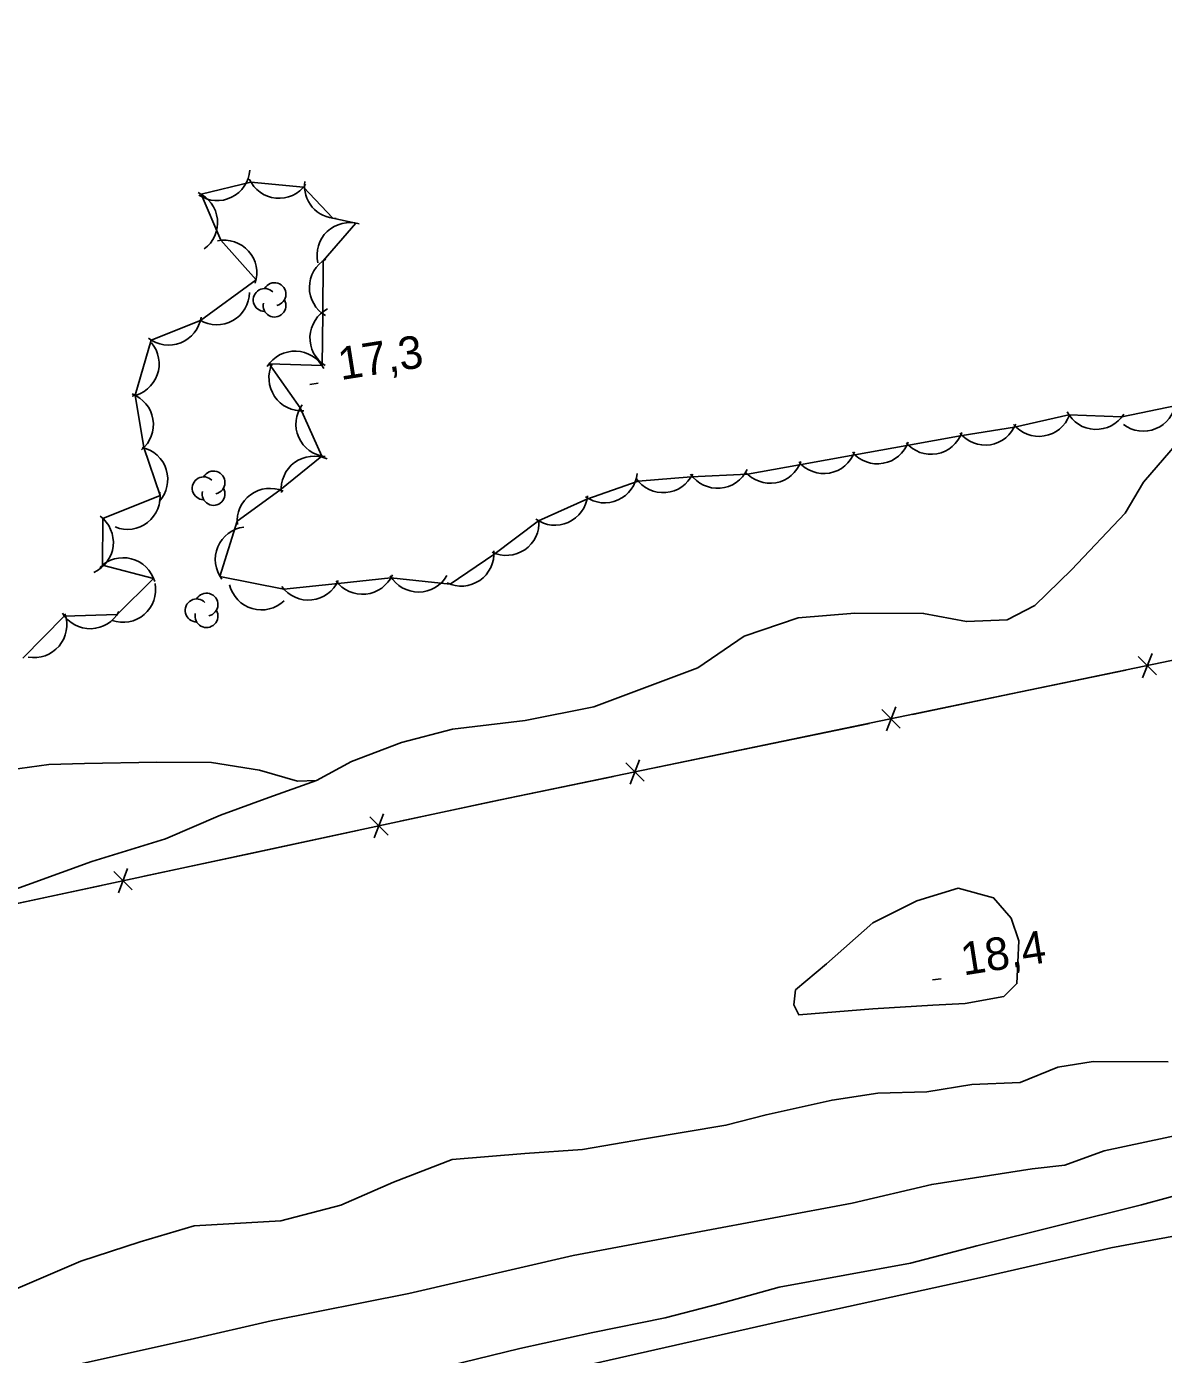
# Model space of a CAD drawing. Extents: x 643342 to 646936, y 5873857 to 5876103.
# Drawn here: x 645683.2 to 645787.4, y 5875728.4 to 5875850.2 of the extents above; entities that cross this region are included whole.
import ezdxf

# ---------------------------------------------------------------- set-up
doc = ezdxf.new("R2010")
doc.units = 0
for name, color, linetype in [('Niveau 2', 7, 'Continuous'), ('Niveau 22', 7, 'Continuous'), ('Niveau 25', 7, 'Continuous'), ('Niveau 3', 7, 'Continuous'), ('Niveau 37', 7, 'Continuous'), ('Niveau 4', 7, 'Continuous'), ('Niveau 44', 7, 'Continuous')]:
    doc.layers.add(name, color=color, linetype=linetype)

msp = doc.modelspace()

# ---------------------------------------------------------------- linework, layer by layer
at = {"layer": 'Niveau 2'}
for points in [[(645766.29, 5875760.41), (645760.78, 5875760.06), (645754.01, 5875759.51), (645753.56, 5875760.45), (645753.71, 5875761.81), (645756.54, 5875764.21), (645760.8, 5875767.98), (645764.84, 5875769.98), (645768.63, 5875771.14), (645771.87, 5875770.26), (645773.48, 5875768.39), (645774.17, 5875766.31), (645774.01, 5875762.39), (645772.8, 5875761.22), (645769.25, 5875760.55), (645766.29, 5875760.41)], [(645681.51, 5875734.08), (645688.16, 5875736.91), (645693.59, 5875738.7), (645698.54, 5875740.16), (645706.48, 5875740.61), (645712, 5875742.07), (645716.83, 5875744.16), (645722.21, 5875746.25), (645728.88, 5875746.79), (645734.16, 5875747.17), (645739.84, 5875748.13), (645747.31, 5875749.39), (645751, 5875750.36), (645757.05, 5875751.7), (645761.26, 5875752.33), (645765.74, 5875752.45), (645769.88, 5875753.12), (645774.3, 5875753.3), (645777.77, 5875754.72), (645780.99, 5875755.24), (645787.89, 5875755.21)], [(645792.86, 5875744.11), (645785.42, 5875742.09), (645770.33, 5875738.33), (645764.24, 5875736.75), (645752.2, 5875734.54), (645746.7, 5875733.02), (645741.75, 5875731.73), (645735.11, 5875730.39), (645728.42, 5875728.92), (645720.51, 5875726.97)]]:
    msp.add_lwpolyline(points, dxfattribs=at)
at = {"layer": 'Niveau 22'}
for points in [[(645788.72, 5875811.98), (645785.61, 5875808.39), (645783.94, 5875805.54), (645779.02, 5875800.36), (645775.64, 5875797.09), (645773.1, 5875795.78), (645769.38, 5875795.61), (645765.45, 5875796.36), (645759.14, 5875796.39), (645753.94, 5875795.95), (645748.98, 5875794.26), (645744.74, 5875791.37), (645735.2, 5875787.79), (645728.91, 5875786.54), (645722.23, 5875785.72), (645717.57, 5875784.52), (645712.97, 5875782.76), (645709.77, 5875781.02), (645708.03, 5875780.95), (645704.53, 5875781.98), (645700.13, 5875782.67), (645695.11, 5875782.72), (645688.47, 5875782.6), (645685.21, 5875782.49), (645681.65, 5875781.99)], [(645574.32, 5875747.16), (645581.18, 5875747.29), (645583.99, 5875747.87), (645590.88, 5875750.08), (645599.89, 5875751.66), (645611.95, 5875754.89), (645619, 5875756.53), (645625.99, 5875757.59), (645629.28, 5875757.87), (645634.24, 5875758.64), (645640.46, 5875759.4), (645649.68, 5875761), (645658.38, 5875763.24), (645666.09, 5875766.32), (645673.22, 5875768.2), (645680.43, 5875770.43), (645689.15, 5875773.59), (645695.92, 5875775.67), (645700.97, 5875777.83), (645705.38, 5875779.47), (645709.77, 5875781.02)]]:
    msp.add_lwpolyline(points, dxfattribs=at)
at = {"layer": 'Niveau 25'}
msp.add_lwpolyline([(645735, 5875727.48), (645752.7, 5875731.47), (645770.29, 5875735.32), (645782.61, 5875738.14), (645798.77, 5875741.14), (645813.27, 5875744.32), (645829.42, 5875747.32), (645839.78, 5875748.77), (645853.95, 5875751.67), (645864.79, 5875753.99), (645880.55, 5875757.3), (645895.34, 5875760.85), (645913.48, 5875764.76), (645927.02, 5875767.94), (645942.17, 5875771.3), (645957.91, 5875774.6), (645975.77, 5875778.71), (645993.69, 5875783.29), (646008.47, 5875786.72)], dxfattribs=at)
at = {"layer": 'Niveau 3'}
for p, q in [((645709.14, 5875817.35), (645709.93, 5875817.47)), ((645766.26, 5875762.72), (645767.05, 5875762.84))]:
    msp.add_line(p, q, dxfattribs=at)
at = {"layer": 'Niveau 37'}
for points in [[(646156.26, 5875850.21), (646086.41, 5875835.45), (645993.12, 5875815.85), (645903.06, 5875796.81), (645819.6, 5875779.21), (645815.58, 5875797.71), (645725.88, 5875779.09), (645656.81, 5875764.27)], [(645785.53, 5875790.45), (645786.4, 5875792.67)], [(645785.13, 5875792.41), (645786.81, 5875790.72)], [(645774.21, 5875789.12), (645784, 5875791.15)], [(645764.42, 5875787.09), (645774.21, 5875789.12)], [(645762.03, 5875785.57), (645762.9, 5875787.79)], [(645761.63, 5875787.53), (645763.31, 5875785.84)], [(645750.71, 5875784.24), (645760.5, 5875786.27)], [(645740.92, 5875782.21), (645750.71, 5875784.24)], [(645738.53, 5875780.7), (645739.4, 5875782.91)], [(645738.13, 5875782.65), (645739.81, 5875780.96)], [(645727.21, 5875779.36), (645737, 5875781.4)], [(645717.43, 5875777.28), (645727.21, 5875779.37)], [(645714.64, 5875777.7), (645716.33, 5875776.02)], [(645715.06, 5875775.75), (645715.91, 5875777.97)], [(645703.74, 5875774.34), (645713.52, 5875776.44)], [(645693.96, 5875772.24), (645703.74, 5875774.34)], [(645691.17, 5875772.67), (645692.86, 5875770.99)], [(645691.59, 5875770.71), (645692.44, 5875772.94)], [(645680.27, 5875769.31), (645690.05, 5875771.4)]]:
    msp.add_lwpolyline(points, dxfattribs=at)
at = {"layer": 'Niveau 4'}
msp.add_lwpolyline([(645903.13, 5875775.55), (645889.12, 5875772.19), (645879.65, 5875770.02), (645863.77, 5875766.58), (645850.6, 5875762.97), (645841.87, 5875760.41), (645834.13, 5875758.42), (645821.16, 5875756.1), (645806.82, 5875752.36), (645800.57, 5875750.65), (645795.05, 5875749.83), (645782.01, 5875747.04), (645778.4, 5875745.72), (645775.4, 5875745.4), (645766.19, 5875743.96), (645758.88, 5875742.25), (645744.54, 5875739.56), (645733.3, 5875737.43), (645718.22, 5875733.96), (645705.61, 5875731.45), (645698.18, 5875729.73), (645684.8, 5875726.78)], dxfattribs=at)
at = {"layer": 'Niveau 44'}
for points in [[(645682.82, 5875792.25), (645686.63, 5875796.11), (645691.49, 5875796.27), (645694.82, 5875799.57), (645690.12, 5875800.78), (645690.15, 5875805.08), (645695.42, 5875807.18), (645693.94, 5875811.58), (645693.13, 5875816.37), (645694.6, 5875821.43), (645699.11, 5875823.23), (645704.22, 5875826.96), (645700.99, 5875830.59), (645699.19, 5875834.82), (645703.75, 5875835.93), (645708.58, 5875835.46), (645711.26, 5875832.61), (645713.36, 5875832.16), (645710.36, 5875828.71), (645710.33, 5875823.86), (645710.28, 5875819.1)], [(645710.28, 5875819.1), (645705.42, 5875819.27), (645708.27, 5875815.23), (645710.24, 5875810.8), (645706.41, 5875807.68), (645702.49, 5875804.82), (645700.91, 5875799.75), (645706.78, 5875798.57), (645711.75, 5875799.1), (645716.58, 5875799.61), (645722.03, 5875799.03), (645726.04, 5875801.77), (645730.14, 5875804.84), (645734.56, 5875806.83), (645739.28, 5875808.49), (645744.12, 5875808.88), (645749.29, 5875809.14), (645754.07, 5875810), (645759.14, 5875810.91), (645763.91, 5875811.77), (645768.98, 5875812.67), (645773.77, 5875813.45), (645778.77, 5875814.58), (645783.62, 5875814.38), (645788.65, 5875815.44)]]:
    msp.add_lwpolyline(points, dxfattribs=at)
for centre, radius, start, end in [((645700.65, 5875837.23), 3, 236.1602, 356.1381), ((645700.65, 5875837.23), 3, 236.1602, 356.1381), ((645700.65, 5875837.23), 3, 236.1602, 356.1381), ((645706.33, 5875837.45), 3, 204.4298, 324.4077), ((645706.33, 5875837.45), 3, 204.4298, 324.4077), ((645706.33, 5875837.45), 3, 204.4298, 324.4077), ((645711.66, 5875835.59), 3, 172.4358, 268.2511), ((645711.66, 5875835.59), 3, 172.4358, 268.2511), ((645711.66, 5875835.59), 3, 172.4358, 268.2511), ((645697.69, 5875832.22), 3, 306.16, 66.1379), ((645697.69, 5875832.22), 3, 306.16, 66.1379), ((645697.69, 5875832.22), 3, 306.16, 66.1379), ((645712.81, 5875829.22), 3, 73.3249, 193.3028), ((645712.81, 5875829.22), 3, 73.3249, 193.3028), ((645712.81, 5875829.22), 3, 73.3249, 193.3028), ((645701.29, 5875827.6), 3, 341.7596, 101.7375), ((645701.29, 5875827.6), 3, 341.7596, 101.7375), ((645701.29, 5875827.6), 3, 341.7596, 101.7375), ((645712.11, 5875826.27), 3, 119.6804, 239.6583), ((645712.11, 5875826.27), 3, 119.6804, 239.6583), ((645712.11, 5875826.27), 3, 119.6804, 239.6583), ((645700.62, 5875825.85), 3, 239.2222, 359.2001), ((645700.62, 5875825.85), 3, 239.2222, 359.2001), ((645700.62, 5875825.85), 3, 239.2222, 359.2001), ((645705.01, 5875825.12), 1.05, 44.1154, 269.804), ((645705.91, 5875825.65), 1.05, 282.2692, 149.7263), ((645705.91, 5875824.6), 1.05, 166.9369, 29.6212), ((645696.2, 5875823.97), 3, 231.7866, 351.7646), ((645696.2, 5875823.97), 3, 231.7866, 351.7646), ((645696.2, 5875823.97), 3, 231.7866, 351.7646), ((645712.16, 5875821.63), 3, 117.3936, 237.3715), ((645712.16, 5875821.63), 3, 117.3936, 237.3715), ((645712.16, 5875821.63), 3, 117.3936, 237.3715), ((645692.33, 5875819.25), 3, 280.3589, 40.3368), ((645692.33, 5875819.25), 3, 280.3589, 40.3368), ((645692.33, 5875819.25), 3, 280.3589, 40.3368), ((645707.79, 5875817.42), 3, 27.9745, 147.9524), ((645707.79, 5875817.42), 3, 27.9745, 147.9524), ((645707.79, 5875817.42), 3, 27.9745, 147.9524), ((645708.4, 5875817.95), 3, 154.0918, 274.0697), ((645708.4, 5875817.95), 3, 154.0918, 274.0697), ((645708.4, 5875817.95), 3, 154.0918, 274.0697), ((645691.8, 5875813.68), 3, 309.5296, 69.5076), ((645691.8, 5875813.68), 3, 309.5296, 69.5076), ((645691.8, 5875813.68), 3, 309.5296, 69.5076), ((645710.87, 5875813.73), 3, 143.9436, 263.9215), ((645710.87, 5875813.73), 3, 143.9436, 263.9215), ((645710.87, 5875813.73), 3, 143.9436, 263.9215), ((645781.27, 5875816.24), 3, 207.6318, 327.6098), ((645781.27, 5875816.24), 3, 207.6318, 327.6098), ((645781.27, 5875816.24), 3, 207.6318, 327.6098), ((645785.6, 5875816.08), 3, 232.5507, 352.5286), ((645785.6, 5875816.08), 3, 232.5507, 352.5286), ((645785.6, 5875816.08), 3, 232.5507, 352.5286), ((645771.09, 5875814.8), 3, 219.2501, 339.228), ((645771.09, 5875814.8), 3, 219.2501, 339.228), ((645771.09, 5875814.8), 3, 219.2501, 339.228), ((645776.02, 5875815.6), 3, 219.2501, 339.228), ((645776.02, 5875815.6), 3, 219.2501, 339.228), ((645776.02, 5875815.6), 3, 219.2501, 339.228), ((645766.13, 5875813.96), 3, 220.2346, 340.2125), ((645766.13, 5875813.96), 3, 220.2346, 340.2125), ((645766.13, 5875813.96), 3, 220.2346, 340.2125), ((645693.12, 5875808.66), 3, 317.2536, 77.2316), ((645693.12, 5875808.66), 3, 317.2536, 77.2316), ((645693.12, 5875808.66), 3, 317.2536, 77.2316), ((645756.29, 5875812.19), 3, 220.2346, 340.2125), ((645756.29, 5875812.19), 3, 220.2346, 340.2125), ((645756.29, 5875812.19), 3, 220.2346, 340.2125), ((645761.21, 5875813.08), 3, 220.2346, 340.2125), ((645761.21, 5875813.08), 3, 220.2346, 340.2125), ((645761.21, 5875813.08), 3, 220.2346, 340.2125), ((645709.53, 5875807.78), 3, 66.2189, 186.1968), ((645709.53, 5875807.78), 3, 66.2189, 186.1968), ((645709.53, 5875807.78), 3, 66.2189, 186.1968), ((645751.37, 5875811.3), 3, 220.2346, 340.2125), ((645751.37, 5875811.3), 3, 220.2346, 340.2125), ((645751.37, 5875811.3), 3, 220.2346, 340.2125), ((645699.42, 5875807.84), 1.05, 44.1154, 269.804), ((645700.32, 5875808.37), 1.05, 282.2692, 149.7263), ((645736.19, 5875809.5), 3, 234.1939, 354.1719), ((645736.19, 5875809.5), 3, 234.1939, 354.1719), ((645736.19, 5875809.5), 3, 234.1939, 354.1719), ((645741.56, 5875810.44), 3, 214.5213, 334.4992), ((645741.56, 5875810.44), 3, 214.5213, 334.4992), ((645741.56, 5875810.44), 3, 214.5213, 334.4992), ((645746.55, 5875810.84), 3, 214.5213, 334.4992), ((645746.55, 5875810.84), 3, 214.5213, 334.4992), ((645746.55, 5875810.84), 3, 214.5213, 334.4992), ((645692.42, 5875807.07), 3, 248.0842, 8.0622), ((645692.42, 5875807.07), 3, 248.0842, 8.0622), ((645692.42, 5875807.07), 3, 248.0842, 8.0622), ((645700.32, 5875807.32), 1.05, 166.9369, 29.6212), ((645705.49, 5875804.83), 3, 66.2189, 186.1968), ((645705.49, 5875804.83), 3, 66.2189, 186.1968), ((645705.49, 5875804.83), 3, 66.2189, 186.1968), ((645731.63, 5875807.45), 3, 234.1939, 354.1719), ((645731.63, 5875807.45), 3, 234.1939, 354.1719), ((645731.63, 5875807.45), 3, 234.1939, 354.1719), ((645688.13, 5875802.87), 3, 293.5812, 53.5591), ((645688.13, 5875802.87), 3, 293.5812, 53.5591), ((645688.13, 5875802.87), 3, 293.5812, 53.5591), ((645727.17, 5875804.68), 3, 244.336, 4.314), ((645727.17, 5875804.68), 3, 244.336, 4.314), ((645727.17, 5875804.68), 3, 244.336, 4.314), ((645703.48, 5875801.3), 3, 97.1845, 217.1625), ((645703.48, 5875801.3), 3, 97.1845, 217.1625), ((645703.48, 5875801.3), 3, 97.1845, 217.1625), ((645692.03, 5875798.47), 3, 15.5861, 135.564), ((645692.03, 5875798.47), 3, 15.5861, 135.564), ((645692.03, 5875798.47), 3, 15.5861, 135.564), ((645723.04, 5875801.86), 3, 244.336, 4.314), ((645723.04, 5875801.86), 3, 244.336, 4.314), ((645723.04, 5875801.86), 3, 244.336, 4.314), ((645692.01, 5875798.54), 3, 250.5358, 10.5137), ((645692.01, 5875798.54), 3, 250.5358, 10.5137), ((645692.01, 5875798.54), 3, 250.5358, 10.5137), ((645704.71, 5875799.68), 3, 193.7678, 313.7457), ((645704.71, 5875799.68), 3, 193.7678, 313.7457), ((645704.71, 5875799.68), 3, 193.7678, 313.7457), ((645709.01, 5875800.58), 3, 216.0794, 336.0574), ((645709.01, 5875800.58), 3, 216.0794, 336.0574), ((645709.01, 5875800.58), 3, 216.0794, 336.0574), ((645713.98, 5875801.11), 3, 216.0794, 336.0574), ((645713.98, 5875801.11), 3, 216.0794, 336.0574), ((645713.98, 5875801.11), 3, 216.0794, 336.0574), ((645719.12, 5875801.32), 3, 210.2898, 330.2677), ((645719.12, 5875801.32), 3, 210.2898, 330.2677), ((645719.12, 5875801.32), 3, 210.2898, 330.2677), ((645698.77, 5875796.63), 1.05, 44.1154, 269.804), ((645699.67, 5875797.16), 1.05, 282.2692, 149.7263), ((645683.86, 5875795.3), 3, 259.6325, 19.6105), ((645683.86, 5875795.3), 3, 259.6325, 19.6105), ((645683.86, 5875795.3), 3, 259.6325, 19.6105), ((645689, 5875797.95), 3, 211.8554, 331.8333), ((645689, 5875797.95), 3, 211.8554, 331.8333), ((645689, 5875797.95), 3, 211.8554, 331.8333), ((645699.67, 5875796.11), 1.05, 166.9369, 29.6212)]:
    msp.add_arc(centre, radius, start, end, dxfattribs=at)

# ---------------------------------------------------------------- texts
at = {"layer": 'Niveau 3'}
for s, p in [('17,3 ', (645711.99, 5875817.76)), ('18,4 ', (645769.11, 5875763.13))]:
    msp.add_text(s, height=3, rotation=8.9405, dxfattribs=at).set_placement(p)

doc.saveas('drawing.dxf')
